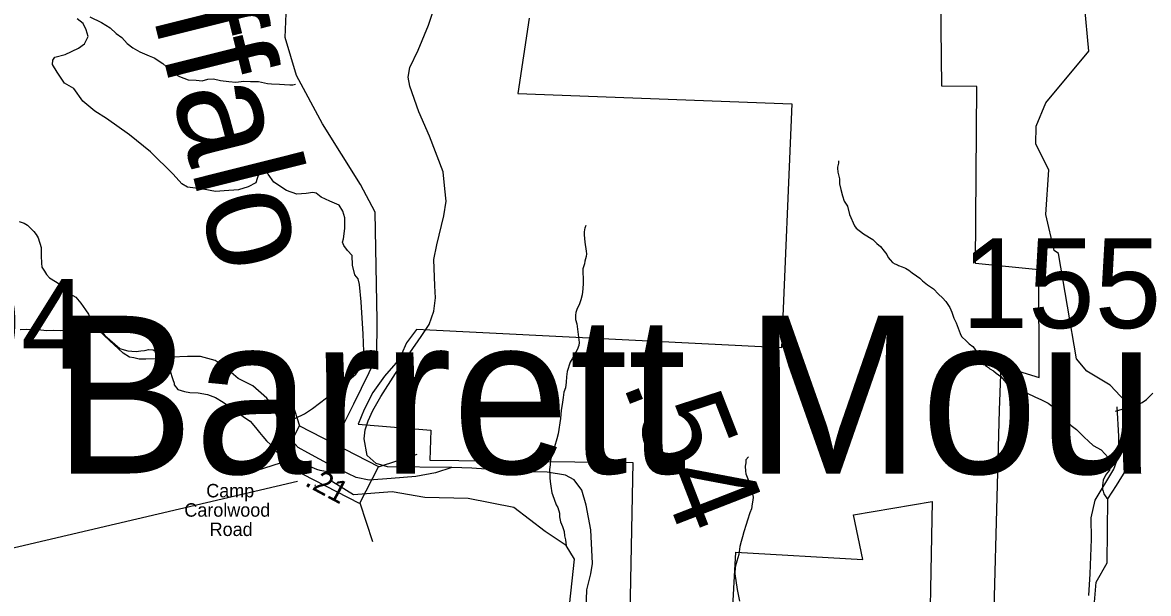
# Model space of a CAD drawing. Extents: x 1159738 to 1321356, y 736314 to 882035.
# Drawn here: x 1250280 to 1256564, y 844268 to 847453 of the extents above; entities that cross this region are included whole.
import ezdxf

# ---------------------------------------------------------------- set-up
doc = ezdxf.new("R2010")
doc.units = 0
for name, color, linetype in [('Exist Boundary Land Use Gamelands State NC Wildlife Resources Commission', 7, 'Continuous'), ('Exist Geographical Mountain Summit Label', 7, 'Continuous'), ('Exist Hydrographic Creek Single Shore', 7, 'Continuous'), ('Exist Hydrographic Creek Single Shore Label', 7, 'Continuous'), ('Exist Hydrographic Misc Water Feature', 7, 'Continuous'), ('Exist Road Non-System Type 51', 7, 'Continuous'), ('Exist Road Secondary Mileage Hundredths English Label', 7, 'Continuous'), ('Exist Road Secondary Structure Standard Bridge CELL', 7, 'Continuous'), ('Exist Road Secondary Structure Standard Bridge Number Label', 7, 'Continuous'), ('Exist Road Secondary Type 41 Attributed', 7, 'Continuous'), ('Exist Road Secondary Type 51 Attributed', 7, 'Continuous'), ('Exist Road Secondary Type 51 Label', 7, 'Continuous'), ('Exist Road Secondary Type 51 Number Label', 7, 'Continuous')]:
    doc.layers.add(name, color=color, linetype=linetype)

msp = doc.modelspace()

# ---------------------------------------------------------------- linework, layer by layer
at = {"layer": 'Exist Boundary Land Use Gamelands State NC Wildlife Resources Commission'}
for points in [[(1255954, 845473.4), (1255951.1, 846073.8), (1255598.1, 846109.4), (1255606.7, 847096.2), (1255410, 847097.3), (1255387.7, 849036.8)], [(1253107.2, 847477), (1253043.5, 847057.2), (1254573.7, 846998.7), (1254515.2, 845638.5), (1252479.7, 845740.3), (1252423.9, 845666), (1252395, 845601.9), (1252364, 845552.4), (1252300, 845480.1), (1252236, 845389.2), (1252186.3, 845294.2), (1252153.4, 845211.6), (1252558.3, 845178.6), (1252554, 845011.2), (1253687.1, 844999.2), (1253666.3, 843966.3)], [(1255690.3, 843695.1), (1255732, 845291.3), (1255742, 845537.4), (1255954, 845473.4)], [(1254229.7, 843924.6), (1254261, 844498.4), (1254970.4, 844456.7), (1254918.2, 844707.1), (1255356.3, 844780.1), (1255335.5, 843705.5)]]:
    msp.add_lwpolyline(points, dxfattribs=at)
at = {"layer": 'Exist Hydrographic Creek Single Shore'}
for points in [[(1252003.5, 844981.9), (1252045.4, 845158.2), (1252128.5, 845326), (1252256.8, 845587.2), (1252259.8, 845790), (1252247.9, 846394.6), (1252167, 846549.8), (1251954, 846887.2), (1251808.8, 847156.7), (1251745.8, 847369.2), (1251757.5, 847638.7)], [(1254168, 842818.4), (1253953.1, 842989.1), (1253473, 843435.3), (1253285.8, 843660.2), (1253248, 843774.6), (1253327.9, 844149.3), (1253360, 844458.6), (1253313.4, 844535.5), (1253196.6, 844613.3), (1253021.7, 844747.5), (1252768, 844797.2), (1252525.9, 844803), (1252342.2, 844835.1), (1252126.4, 844817.6), (1252009.7, 844890.5), (1251993, 844947.2), (1252003.5, 844981.9)], [(1251912.7, 844865.9), (1251915.4, 844874.6)]]:
    msp.add_lwpolyline(points, dxfattribs=at)
at = {"layer": 'Exist Hydrographic Misc Water Feature'}
for points in [[(1256261, 844196.8), (1256272.1, 844331.2), (1256334, 844438.3), (1256336.2, 844795.7), (1256386, 844870.5), (1256508, 845068.3), (1256495, 845216.3), (1256464, 845308.9), (1256351, 845429.3), (1256219, 845507.4), (1256163, 845577.5), (1256061, 846163.9), (1256037, 846180.7), (1255992, 846381.8), (1256007, 846631.1), (1255935, 846773.7), (1255938, 846875.4), (1255991, 847005.6), (1256232, 847292.9), (1256206, 847552.8)], [(1250655.5, 847484.1), (1250720.8, 847452.4), (1250770, 847423.1), (1250803.3, 847392.2), (1250834.6, 847369.4), (1250863.9, 847336.6), (1250895.3, 847311.8), (1250934.7, 847288.7), (1250986.2, 847267.4), (1251013.9, 847256.7), (1251063.1, 847223.4), (1251102.1, 847188.4), (1251131.6, 847165.6), (1251155.3, 847150.9), (1251204.9, 847133.7), (1251248.8, 847130.5), (1251282.8, 847127.7), (1251315.1, 847136.8), (1251345, 847138), (1251384.9, 847129), (1251430.8, 847123.8), (1251470.7, 847120.8), (1251514.9, 847125.7), (1251552.9, 847124.6), (1251596.9, 847123.6), (1251646.6, 847112.2), (1251668.7, 847111.7), (1251714.5, 847108.5), (1251742.6, 847107.7), (1251772.5, 847105), (1251788.5, 847104.6), (1251802.7, 847108.2)], [(1254833.8, 846681.7), (1254833.3, 846667.7), (1254828.7, 846645.8), (1254828.6, 846639.8), (1254830.1, 846617.8), (1254833.8, 846603.7), (1254839.1, 846581.5), (1254840.3, 846553.5), (1254847.6, 846521.2), (1254856.7, 846487), (1254865.9, 846456.7), (1254883.3, 846428.3), (1254896, 846382), (1254922.4, 846319.2), (1254932.1, 846304.9), (1254973.2, 846273.9), (1255026.5, 846242.4), (1255048, 846219.9), (1255067.5, 846203.4), (1255088.8, 846176.8), (1255104.3, 846158.3), (1255112, 846142.2), (1255121.8, 846129.9), (1255135.3, 846113.5), (1255149.1, 846107.2), (1255163, 846100.9), (1255168.9, 846096.7), (1255188.7, 846090.2), (1255208.5, 846081.7), (1255226.2, 846071.2), (1255245.9, 846056.7), (1255269.5, 846040), (1255287.1, 846027.6), (1255302.7, 846011.2), (1255330.3, 845990.4), (1255363.6, 845967.5), (1255392.8, 845936.8), (1255414.4, 845916.2), (1255433.8, 845895.7), (1255455, 845863.1), (1255466.3, 845836.8), (1255477.5, 845804.5), (1255490.8, 845778.2), (1255502.1, 845747.9), (1255513.4, 845717.5), (1255520.9, 845701.4), (1255548.3, 845674.6), (1255563.8, 845660.2), (1255583.5, 845645.7), (1255591.2, 845635.5), (1255606.6, 845613.1), (1255612.2, 845596.9), (1255623.7, 845576.6), (1255635.4, 845560.3), (1255643.1, 845552.1), (1255654.9, 845539.8), (1255670.7, 845529.3), (1255678.4, 845521.1), (1255698.2, 845510.6), (1255713.7, 845496.2), (1255739.3, 845477.5), (1255768.5, 845444.8), (1255792.2, 845430.1), (1255849.4, 845402.7), (1255887, 845385.7), (1255930.5, 845364.5), (1255966.2, 845347.6), (1256003.7, 845328.6), (1256033.1, 845307.8), (1256050.7, 845293.3), (1256062.4, 845279), (1256076.1, 845264.7), (1256097.5, 845244.2), (1256115, 845223.7), (1256132.6, 845205.2), (1256162, 845182.4), (1256183.4, 845161.8), (1256204.9, 845139.3), (1256228.3, 845116.7), (1256255.8, 845094), (1256299.2, 845068.8), (1256320.5, 845046.2), (1256336.2, 845027.8), (1256349.5, 845007.5), (1256352.9, 844981.3), (1256354.8, 844977.3), (1256352.6, 844965.3), (1256346.4, 844959.6), (1256346.3, 844955.6), (1256335.9, 844941.8), (1256323.6, 844928.1), (1256310.7, 844900.4), (1256308.1, 844870.5), (1256307.4, 844848.5), (1256311.2, 844838.4), (1256314.7, 844824.2), (1256322.5, 844812), (1256332.2, 844799.8), (1256336.2, 844795.7)], [(1250261.8, 846343.4), (1250289.6, 846332.7), (1250307.3, 846322.2), (1250326.9, 846303.7), (1250342.4, 846287.3), (1250356, 846271), (1250367.5, 846252.7), (1250384.2, 846198.2), (1250385, 846152.1), (1250386, 846110.1), (1250387.3, 846088), (1250402.8, 846065.6), (1250414.3, 846047.3), (1250429.9, 846028.9), (1250488.9, 845993.3), (1250543.7, 845939.9), (1250577.2, 845921), (1250606.3, 845888.2), (1250631.3, 845849.6), (1250648.6, 845825.1), (1250662.1, 845798.7), (1250679.6, 845780.3), (1250694.2, 845753.5)], [(1253423.5, 846319.9), (1253419.1, 846306), (1253416.8, 846298), (1253414.5, 846284), (1253414.1, 846268), (1253415.6, 846248.1), (1253419.1, 846227.9), (1253425.8, 846177.7), (1253427.3, 846161.7), (1253424.9, 846147.7), (1253418.4, 846121.8), (1253415.8, 846105.9), (1253407.2, 846078.1), (1253406.6, 846054.1), (1253409.9, 846028), (1253409.1, 845998), (1253406.4, 845968.1), (1253403.5, 845934.1), (1253396.8, 845906.3), (1253386, 845878.5), (1253375.4, 845856.8), (1253368.9, 845834.9), (1253366.5, 845821), (1253365.9, 845797), (1253373.3, 845772.8), (1253386.6, 845668.4), (1253384.1, 845650.4), (1253375.5, 845626.6), (1253360.9, 845601), (1253348.3, 845577.3), (1253335.7, 845557.6), (1253320.4, 845506), (1253315.7, 845476.1), (1253314.8, 845446.1), (1253310, 845414.2), (1253301.4, 845390.3), (1253296.6, 845360.5), (1253291.7, 845322.6), (1253286.7, 845290.7), (1253281.6, 845244.8), (1253269.4, 845159), (1253262.6, 845131.2), (1253249.5, 845085.5), (1253236.5, 845047.8), (1253227.6, 845012), (1253224.9, 844986.1), (1253220.2, 844960.1), (1253223.5, 844932.1), (1253223, 844912.1), (1253224.5, 844892), (1253227.8, 844865.9), (1253234.9, 844829.7), (1253238.7, 844819.6), (1253259.2, 844763), (1253266.7, 844746.8), (1253276, 844716.6), (1253277.4, 844694.5), (1253282.7, 844668.3), (1253294.1, 844642), (1253303.3, 844613.8), (1253304.8, 844589.7), (1253310.1, 844567.6), (1253311.8, 844549.5), (1253313.4, 844535.5)], [(1250266.3, 845740.9), (1250302.3, 845741.9), (1250368.3, 845740.3), (1250414.3, 845735.1), (1250452.3, 845736.1), (1250494.3, 845735), (1250530.4, 845738.1), (1250560.6, 845741.3), (1250588.7, 845746.6), (1250609, 845756.1), (1250625.1, 845759.7), (1250635.1, 845761.4), (1250649.1, 845761), (1250663.1, 845760.7), (1250681, 845758.2), (1250687, 845756.1), (1250694.2, 845753.5)], [(1250699, 845751.8), (1250712.6, 845739.4), (1250739.8, 845706.7), (1250794.5, 845659.2), (1250824, 845634.4), (1250847.9, 845627.8), (1250867.7, 845621.3), (1250889.6, 845618.7), (1250913.6, 845618.1), (1250939.7, 845621.5), (1250961.7, 845622.9), (1250969.9, 845624.7), (1250983.9, 845628.3), (1251009.9, 845627.7), (1251035.5, 845611), (1251055.1, 845592.4), (1251074.3, 845565.9), (1251085.7, 845541.6), (1251103, 845513.1), (1251119.8, 845460.7), (1251127.2, 845440.5), (1251126.9, 845432.5), (1251146.3, 845406), (1251184, 845395), (1251213.9, 845388.2), (1251259.8, 845387), (1251311.7, 845377.7), (1251357.2, 845360.5), (1251400.6, 845335.4), (1251451.7, 845300), (1251489, 845271), (1251518.6, 845250.3), (1251549.9, 845229.5), (1251581.1, 845194.6), (1251602.4, 845166), (1251621.8, 845143.5), (1251641.2, 845119), (1251666.7, 845096.3), (1251687.9, 845069.8), (1251711.3, 845045.1), (1251737, 845026.5), (1251762.6, 845011.8), (1251784.2, 844997.3), (1251818, 844988.4), (1251847.9, 844981.6), (1251871.9, 844980.9), (1251895.6, 844972.3), (1251921.4, 844961.7), (1251939.2, 844955.2), (1251993, 844947.2)], [(1254331.1, 845030.4), (1254316.7, 845012.8), (1254316.2, 844996.8), (1254313.9, 844978.8), (1254315.1, 844950.8), (1254316.7, 844934.8), (1254324.2, 844916.5), (1254333.6, 844892.3), (1254340.9, 844870.1), (1254350.4, 844843.8), (1254353.8, 844821.7), (1254357.3, 844805.6), (1254356.8, 844787.6), (1254352.3, 844767.7), (1254347.7, 844739.8), (1254339.1, 844718), (1254326, 844676.3), (1254319.4, 844652.5), (1254306.4, 844610.8), (1254297.6, 844583), (1254291, 844557.1), (1254284.2, 844529.3), (1254277.1, 844485.5), (1254266.1, 844447.7), (1254257.3, 844413.9), (1254256.3, 844378), (1254261.3, 844339.8), (1254267.9, 844289.6), (1254282.4, 844225.1)]]:
    msp.add_lwpolyline(points, dxfattribs=at)
at = {"layer": 'Exist Road Non-System Type 51'}
for points in [[(1251713.7, 845209.7), (1251740.8, 845233.2), (1251759.5, 845235.6), (1251804, 845244.9), (1251853.1, 845270.7), (1251897.6, 845298.8), (1251977.2, 845359.7), (1252049.8, 845411.3), (1252101.3, 845458.1), (1252141.1, 845490.9), (1252171.6, 845535.5), (1252185.6, 845617.5), (1252180.9, 845713.5), (1252169.2, 845893.9), (1252159.9, 845992.3), (1252152.8, 846022.8), (1252134.1, 846046.2), (1252122.4, 846100.1), (1252120, 846154), (1252094.3, 846180.6), (1252073.3, 846208.7), (1252066.3, 846227.4), (1252070.9, 846246.2), (1252078, 846304.7), (1252078, 846363.3), (1252068.6, 846400.8), (1252047.5, 846433.6), (1251996, 846457), (1251946.8, 846478.1), (1251918.8, 846501.5), (1251900, 846503.9), (1251862.6, 846499.2), (1251811.1, 846494.5), (1251752.5, 846515.6), (1251682.3, 846562.5), (1251651.8, 846607), (1251637.8, 846630.4), (1251616.7, 846630.4), (1251598, 846611.7), (1251581.6, 846557.8), (1251539.5, 846536.7), (1251485.6, 846520.3), (1251406, 846513.3), (1251356.8, 846510.9), (1251289, 846522.6), (1251200, 846534.3), (1251169.5, 846553.1), (1251120.4, 846607), (1250993.9, 846731.2), (1250876.9, 846827.2), (1250749.3, 846917.9), (1250683.7, 846957.7), (1250615.8, 847013.9), (1250566.7, 847084.2), (1250515.1, 847114.7), (1250473, 847175.6), (1250447.3, 847217.8), (1250449.6, 847243.5), (1250461.3, 847259.9), (1250517.5, 847274), (1250592.4, 847309.1), (1250625.2, 847334.9), (1250646.3, 847374.7), (1250634.6, 847412.2), (1250618.2, 847447.4), (1250585.4, 847473.1)], [(1251696.6, 845261.7), (1251666.2, 845327), (1251642.7, 845357.4), (1251565.5, 845425.4), (1251483.5, 845467.6), (1251406.3, 845533.2), (1251354.8, 845568.3), (1251272.8, 845589.4), (1251200.2, 845589.4), (1251113.6, 845587), (1251038.7, 845577.7), (1250968.5, 845575.3), (1250931, 845575.3), (1250900.6, 845582.4), (1250877.1, 845587), (1250842, 845608.1), (1250764.8, 845678.4), (1250678.1, 845760.4)], [(1256379.5, 845284.4), (1256416.9, 845296.1), (1256463.8, 845307.8), (1256498.9, 845317.2), (1256529.3, 845333.6), (1256552.7, 845350), (1256587.8, 845385.1)]]:
    msp.add_lwpolyline(points, dxfattribs=at)
at = {"layer": 'Exist Road Secondary Structure Standard Bridge CELL'}
for p, q in [((1251756.9, 845418), (1251826.2, 845202.5)), ((1251504.9, 844927.3), (1251720.4, 844996.5)), ((1252266.7, 844975.1), (1252482.2, 845044.3)), ((1252163.3, 844773.7), (1252232.5, 844558.2))]:
    msp.add_line(p, q, dxfattribs=at)
msp.add_lwpolyline([(1251826.2, 845202.5), (1252267.2, 844976), (1252161.4, 844770), (1251720.4, 844996.5)], close=True, dxfattribs=at)
at = {"layer": 'Exist Road Secondary Structure Standard Bridge Number Label'}
msp.add_line((1251814.3, 844891.8), (1248076.6, 844018.3), dxfattribs=at)
at = {"layer": 'Exist Road Secondary Type 41 Attributed'}
msp.add_lwpolyline([(1256231.6, 844256.8), (1256238.7, 844377.8), (1256245.8, 844570.2), (1256244.6, 844688.9), (1256267.1, 844788.6), (1256371.5, 844960.6), (1256397.4, 845033.4), (1256398.5, 845144.9), (1256389.1, 845309.8)], dxfattribs=at)
at = {"layer": 'Exist Road Secondary Type 51 Attributed'}
for points in [[(1252675.4, 844969.9), (1252317.7, 844974.9), (1252253.2, 844992.5), (1252204.3, 845037.5), (1252186.4, 845130.1), (1252192.8, 845181.3), (1252208.8, 845230.9), (1252235.9, 845287.8), (1252279.1, 845366.2), (1252362.2, 845494.2), (1252505.7, 845701.2), (1252548.8, 845768.4), (1252576, 845842), (1252585.6, 845917.2), (1252580.8, 845984.4), (1252576, 846130), (1252592, 846212.3), (1252632, 846373.9), (1252644.8, 846457.1), (1252636.8, 846524.3), (1252627.2, 846620.3), (1252552.3, 846819.3), (1252491.5, 846955.3), (1252442, 847097.7), (1252432.4, 847148.9), (1252442, 847201.7), (1252488.3, 847299.3), (1252545.5, 847438.9), (1252595.1, 847587.7)], [(1252675.4, 844969.9), (1252585.5, 844941.7), (1252476, 844920.2), (1252337.2, 844908.4), (1252214.1, 844900.6), (1252141.8, 844914.3), (1252003.5, 844981.9), (1251872, 845053.2), (1251819.3, 845082.5), (1251784.1, 845119.7), (1251735.2, 845178.4), (1251713.7, 845209.7), (1251696.6, 845261.7)], [(1254112.7, 843026.9), (1254033.2, 843083), (1253867.4, 843227.3), (1253739.5, 843364.9), (1253659.6, 843492.9), (1253598.8, 843592.1), (1253477.5, 843903.8), (1253435.9, 844025.4), (1253423.1, 844131), (1253429.5, 844287.8), (1253451.9, 844377.4), (1253461.5, 844435), (1253451.9, 844623.8), (1253426.3, 844761.4), (1253400.7, 844844.6), (1253359.2, 844902.2), (1253311.2, 844927.8), (1253208.9, 844943.8), (1253084.2, 844947), (1252786.8, 844966.2), (1252675.4, 844969.9)]]:
    msp.add_lwpolyline(points, dxfattribs=at)

# ---------------------------------------------------------------- texts
at = {"layer": 'Exist Geographical Mountain Summit Label'}
msp.add_text('Barrett Mountain', height=880, dxfattribs=at).set_placement((1250454.1, 844937.1))
at = {"layer": 'Exist Hydrographic Creek Single Shore Label'}
msp.add_text('Buffalo', height=600, rotation=284.08287, dxfattribs=at).set_placement((1250765.6, 848450.5))
at = {"layer": 'Exist Road Secondary Mileage Hundredths English Label'}
for s, height, rotation, p in [('.54', 500, 291.26846, (1253624.7, 845441.7)), ('.21', 125, 331.87497, (1251849.7, 844872.9))]:
    msp.add_text(s, height=height, rotation=rotation, dxfattribs=at).set_placement(p)
at = {"layer": 'Exist Road Secondary Type 51 Label'}
for s, p in [('Camp', (1251305.5, 844804)), ('Carolwood', (1251183.3, 844696.2)), ('Road', (1251324.5, 844588.4))]:
    msp.add_text(s, height=75, dxfattribs=at).set_placement(p)
at = {"layer": 'Exist Road Secondary Type 51 Number Label'}
for s, p in [('1557', (1255520, 845748.2)), ('1594', (1249156.4, 845522))]:
    msp.add_text(s, height=500, dxfattribs=at).set_placement(p)

doc.saveas('drawing.dxf')
